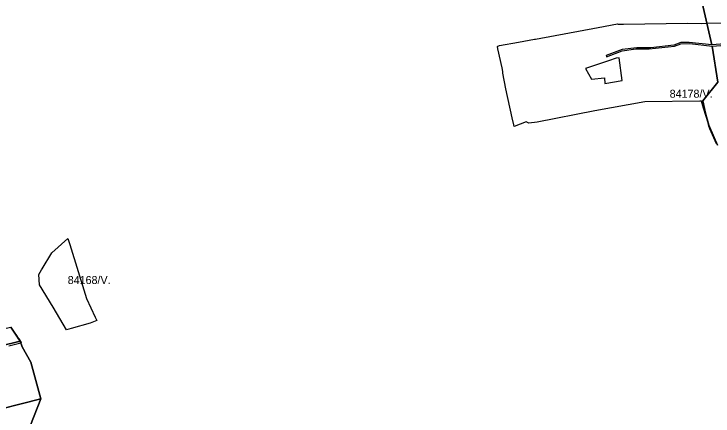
# Model space of a CAD drawing. Extents: x -477304 to -465429, y -1159113 to -1149210.
# Drawn here: x -472541 to -471231, y -1152741 to -1151988 of the extents above; entities that cross this region are included whole.
import ezdxf

# ---------------------------------------------------------------- set-up
doc = ezdxf.new("R2010")
doc.units = 0
for name, color, linetype in [('BPEJ_s', 7, 'Continuous'), ('PUPFL_s', 7, 'Continuous'), ('trav_porost_s', 7, 'Continuous')]:
    doc.layers.add(name, color=color, linetype=linetype)

msp = doc.modelspace()

# ---------------------------------------------------------------- linework, layer by layer
at = {"layer": 'BPEJ_s'}
for points in [[(-471224.92, -1152231.17), (-471236.95, -1152202.57), (-471239.16, -1152197.8), (-471240.44, -1152191.63), (-471248.94, -1152164.22), (-471253.02, -1152151.04), (-471253.76, -1152151.04), (-471255.95, -1152151.04), (-471359.25, -1152152.1), (-471452.77, -1152169.32), (-471560.75, -1152190.15), (-471576.05, -1152192.06), (-471581.16, -1152189.93), (-471604.12, -1152198.43), (-471604.75, -1152195.25), (-471607.37, -1152181.87), (-471619.2, -1152127.87), (-471625.15, -1152098.54), (-471625.15, -1152095.14), (-471626.43, -1152088.76), (-471634.29, -1152053.05), (-471634.93, -1152048.8), (-471634.51, -1152048.16), (-471632.75, -1152047.51), (-471631.1, -1152046.89), (-471595.82, -1152040.09), (-471565.85, -1152034.56), (-471564.15, -1152034.98), (-471446.28, -1152012.96), (-471410.05, -1152006.29), (-471409.23, -1152006.34), (-471398.79, -1152006.93), (-471279.12, -1152005.01), (-471253.4, -1152005.23), (-471243.06, -1152005), (-471195.59, -1152003.95)], [(-471224.92, -1152231.17), (-471236.95, -1152202.57), (-471239.16, -1152197.8), (-471240.44, -1152191.63), (-471248.94, -1152164.22), (-471253.02, -1152151.04), (-471253.76, -1152151.04), (-471255.95, -1152151.04), (-471359.25, -1152152.1), (-471452.77, -1152169.32), (-471560.75, -1152190.15), (-471576.05, -1152192.06), (-471581.16, -1152189.93), (-471604.12, -1152198.43), (-471604.75, -1152195.25), (-471607.37, -1152181.87), (-471619.2, -1152127.87), (-471625.15, -1152098.54), (-471625.15, -1152095.14), (-471626.43, -1152088.76), (-471634.29, -1152053.05), (-471634.93, -1152048.8), (-471634.51, -1152048.16), (-471632.75, -1152047.51), (-471631.1, -1152046.89), (-471595.82, -1152040.09), (-471565.85, -1152034.56), (-471564.15, -1152034.98), (-471446.28, -1152012.96), (-471410.05, -1152006.29), (-471409.23, -1152006.34), (-471398.79, -1152006.93), (-471279.12, -1152005.01), (-471253.4, -1152005.23), (-471243.06, -1152005), (-471195.59, -1152003.95)], [(-472436.46, -1152419.49), (-472405, -1152521.09), (-472388.85, -1152555.95), (-472385.94, -1152562.22), (-472398.2, -1152566.79), (-472433.91, -1152577.2), (-472442.85, -1152579.56), (-472467.49, -1152536.82), (-472493.42, -1152495.16), (-472494.7, -1152475.81), (-472489.37, -1152466.94), (-472488.44, -1152465.4), (-472470.04, -1152435.43), (-472440.18, -1152408.31), (-472436.46, -1152419.49)], [(-472541.25, -1152583.6), (-472537.44, -1152588.21), (-472534.89, -1152592.04), (-472534.47, -1152593.73), (-472533.55, -1152595.11), (-472531.91, -1152596.3), (-472527.66, -1152603.11), (-472528.26, -1152604.51), (-472528.3, -1152604.6), (-472550.85, -1152610.13)], [(-472541.25, -1152583.6), (-472537.44, -1152588.21)], [(-472537.44, -1152588.21), (-472534.89, -1152592.04), (-472534.47, -1152593.73), (-472533.55, -1152595.11), (-472531.91, -1152596.3), (-472527.66, -1152603.11), (-472528.26, -1152604.51), (-472528.3, -1152604.6), (-472550.85, -1152610.13)]]:
    msp.add_lwpolyline(points, dxfattribs=at)
msp.add_lwpolyline([(-472433.91, -1152577.2), (-472442.85, -1152579.56), (-472467.49, -1152536.82), (-472493.42, -1152495.16), (-472494.7, -1152475.81), (-472489.37, -1152466.94), (-472488.44, -1152465.4), (-472470.04, -1152435.43), (-472440.18, -1152408.31), (-472436.46, -1152419.49), (-472405, -1152521.09), (-472388.85, -1152555.95), (-472385.94, -1152562.22), (-472398.2, -1152566.79)], close=True, dxfattribs=at)
at = {"layer": 'PUPFL_s'}
for points in [[(-471200.69, -1152043.06), (-471233.74, -1152045.61), (-471251.8, -1151966.94), (-471280.19, -1151932.98), (-471283.24, -1151925.44), (-471279.04, -1151922.4), (-471276.49, -1151917.87), (-471261.59, -1151908.65), (-471261.39, -1151911.16), (-471210.53, -1151927.17)], [(-471251.8, -1151966.94), (-471233.74, -1152045.61), (-471276.03, -1152040.99), (-471291.66, -1152041.15), (-471304.37, -1152046.04), (-471347.7, -1152050.83), (-471373.8, -1152050.88), (-471401.18, -1152054.34), (-471431.43, -1152065.61), (-471430.53, -1152067.63), (-471401.55, -1152056.47), (-471376.09, -1152052.69), (-471350.62, -1152052.64), (-471303.14, -1152047.9), (-471291.66, -1152043.33), (-471274.91, -1152043.11), (-471233.1, -1152047.65), (-471222.48, -1152115.41), (-471250.63, -1152150.49), (-471245.11, -1152173.62), (-471238.86, -1152195.9), (-471222.81, -1152233.28)], [(-471222.81, -1152233.28), (-471238.86, -1152195.9), (-471245.11, -1152173.62), (-471250.63, -1152150.49), (-471222.48, -1152115.41), (-471233.1, -1152047.65), (-471200.43, -1152045.59)], [(-472523.93, -1152793.38), (-472490.63, -1152709.11), (-472509.63, -1152640.01), (-472525.61, -1152611.46), (-472529.58, -1152601.04), (-472547.14, -1152574.8)], [(-472568, -1152610.14), (-472529.58, -1152601.04), (-472525.61, -1152611.46), (-472509.63, -1152640.01), (-472490.63, -1152709.11), (-472604.44, -1152737.46)], [(-472749.46, -1152789.75), (-472604.44, -1152737.46), (-472490.63, -1152709.11), (-472523.93, -1152793.38)]]:
    msp.add_lwpolyline(points, dxfattribs=at)
msp.add_lwpolyline([(-471433.9, -1152117.93), (-471401.53, -1152112.29), (-471407.37, -1152069.68), (-471412.8, -1152070.38), (-471427.21, -1152075.06), (-471470.14, -1152089.9), (-471459.05, -1152109.58), (-471434.86, -1152107.34)], close=True, dxfattribs=at)
at = {"layer": 'trav_porost_s'}
msp.add_lwpolyline([(-472573.5, -1152645.16), (-472585.28, -1152661.02), (-472614.66, -1152661.41), (-472631.81, -1152669.65), (-472652.11, -1152656.06), (-472660.87, -1152657.58), (-472672.55, -1152649.39), (-472687.59, -1152631.37), (-472680.94, -1152595.57), (-472633.8, -1152587.13), (-472608.77, -1152587.82), (-472547.14, -1152574.8), (-472529.58, -1152601.04), (-472568, -1152610.14), (-472631.87, -1152619.07), (-472628.69, -1152623.59), (-472621.06, -1152626.45), (-472613.89, -1152624.26)], close=True, dxfattribs=at)

# ---------------------------------------------------------------- texts
at = {"layer": 'BPEJ_s'}
for s, p in [('84178/V.', (-471312.47, -1152144.47)), ('84168/V.', (-472440.32, -1152493.67))]:
    msp.add_text(s, height=15, dxfattribs=at).set_placement(p)

doc.saveas('drawing.dxf')
